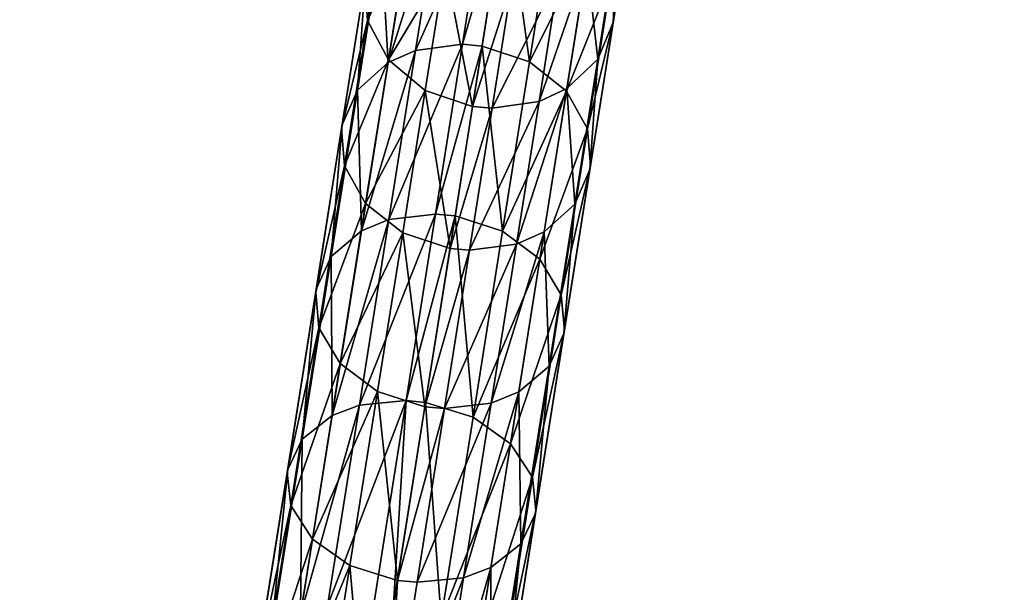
# Model space of a CAD drawing. Header units: millimetres. Extents: x 0 to 232, y 0 to 232.
# Tile 590 of 656: x 122 to 142, y 203 to 214. Entities that reach past the tile are written whole.
import ezdxf

# ---------------------------------------------------------------- set-up
doc = ezdxf.new("R2010")
doc.units = ezdxf.units.MM
doc.header["$LTSCALE"] = 25.4
doc.layers.get('0').update_dxf_attribs({"true_color": 0xff5454})

# ---------------------------------------------------------------- blocks, each defined once
blk = doc.blocks.new('WORKSHOP-C-6335.STL')
at = {"color": 0}
mesh = blk.add_polyface(dxfattribs=at)
corners = [(2.65, 98.552, 93.818), (2.65, 135.768, 93.818), (1.148, 117.16, 93.818), (7.117, 80.427, 93.818), (6.148, 117.16, 93.818), (5.763, 149.554, 93.818), (6.282, 116.66, 93.818), (6.648, 116.294, 93.818), (7.148, 116.16, 93.818), (14.435, 63.252, 93.818), (7.648, 116.294, 93.818), (8.014, 116.66, 93.818), (8.148, 117.16, 93.818), (13.148, 117.16, 93.818), (14.644, 99.584, 93.818), (24.412, 47.474, 93.818), (19.088, 82.513, 93.818), (26.354, 66.44, 93.818), (36.792, 33.501, 93.818), (36.232, 51.825, 93.818), (48.438, 39.09, 93.818), (51.252, 21.694, 93.818), (62.62, 28.601, 93.818), (67.419, 12.36, 93.818), (78.371, 20.66, 93.818), (84.874, 5.74, 93.818), (82.29, 12.044, 93.818), (82.156, 12.544, 93.818), (82.656, 11.678, 93.818), (83.156, 11.544, 93.818), (83.656, 11.678, 93.818), (84.022, 12.044, 93.818), (84.156, 12.544, 93.818), (7.117, 153.893, 93.818), (6.282, 117.66, 93.818), (6.648, 118.026, 93.818), (7.148, 118.16, 93.818), (14.435, 171.068, 93.818), (7.648, 118.026, 93.818), (8.014, 117.66, 93.818), (14.644, 134.736, 93.818), (24.412, 186.846, 93.818), (19.088, 151.807, 93.818), (26.354, 167.88, 93.818), (36.792, 200.819, 93.818), (36.232, 182.495, 93.818), (48.438, 195.23, 93.818), (47.474, 209.904, 93.818), (51.252, 212.626, 93.818), (57.107, 202.078, 93.818), (67.419, 221.96, 93.818), (62.62, 205.719, 93.818), (78.371, 213.66, 93.818), (84.874, 228.58, 93.818), (82.29, 222.276, 93.818), (82.156, 221.776, 93.818), (82.656, 222.642, 93.818), (83.156, 222.776, 93.818), (83.656, 222.642, 93.818), (84.022, 222.276, 93.818), (84.156, 221.776, 93.818), (82.29, 221.276, 93.818), (82.656, 220.91, 93.818), (83.156, 220.776, 93.818), (95.237, 218.826, 93.818), (83.656, 220.91, 93.818), (84.022, 221.276, 93.818), (103.165, 232.314, 93.818), (112.734, 221.066, 93.818), (121.819, 233.066, 93.818), (130.358, 220.318, 93.818), (140.351, 230.816, 93.818), (147.601, 216.601, 93.818), (158.282, 225.622, 93.818), (163.969, 210.024, 93.818), (175.148, 217.619, 93.818), (177.409, 201.922, 93.818), (190.511, 207.014, 93.818), (178.99, 200.776, 93.818), (192.231, 189.122, 93.818), (203.975, 194.082, 93.818), (203.313, 175.397, 93.818), (205.14, 181.816, 93.818), (205.274, 181.316, 93.818), (211.915, 159.998, 93.818), (205.64, 180.95, 93.818), (206.14, 180.816, 93.818), (206.64, 180.95, 93.818), (207.006, 181.316, 93.818), (207.14, 181.816, 93.818), (203.975, 40.238, 93.818), (205.274, 52.004, 93.818), (205.14, 52.504, 93.818), (205.64, 51.638, 93.818), (206.14, 51.504, 93.818), (206.64, 51.638, 93.818), (215.19, 55.162, 93.818), (207.006, 52.004, 93.818), (207.14, 52.504, 93.818), (211.915, 74.322, 93.818), (214.476, 80.511, 93.818), (217.792, 90.954, 93.818), (223.865, 71.692, 93.818), (220.773, 108.34, 93.818), (220.773, 125.98, 93.818), (206.64, 182.682, 93.818), (215.19, 179.158, 93.818), (206.14, 182.816, 93.818), (205.64, 182.682, 93.818), (205.274, 182.316, 93.818), (207.006, 182.316, 93.818), (214.476, 153.809, 93.818), (217.792, 143.366, 93.818), (223.865, 162.628, 93.818), (229.777, 89.399, 93.818), (229.777, 144.921, 93.818), (232.772, 107.826, 93.818), (232.772, 126.494, 93.818), (83.156, 13.544, 93.818), (95.237, 15.494, 93.818), (82.656, 13.41, 93.818), (82.29, 13.044, 93.818), (83.656, 13.41, 93.818), (84.022, 13.044, 93.818), (103.165, 2.006, 93.818), (112.734, 13.254, 93.818), (121.819, 1.254, 93.818), (130.358, 14.002, 93.818), (140.351, 3.504, 93.818), (147.601, 17.719, 93.818), (158.282, 8.698, 93.818), (163.969, 24.296, 93.818), (175.148, 16.701, 93.818), (177.409, 32.398, 93.818), (190.511, 27.306, 93.818), (178.99, 33.544, 93.818), (192.231, 45.198, 93.818), (203.313, 58.923, 93.818), (205.274, 53.004, 93.818), (205.64, 53.37, 93.818), (206.14, 53.504, 93.818), (206.64, 53.37, 93.818), (207.006, 53.004, 93.818)]
mesh.append_faces([[corners[k] for k in face] for face in [(0, 1, 2), (115, 116, 117)]], dxfattribs={"vtx0": -1, "color": 0})
mesh.append_faces([[corners[k] for k in face] for face in [(1, 4, 5), (4, 3, 6), (6, 3, 7), (7, 3, 8), (8, 9, 10), (10, 9, 11), (11, 9, 12), (13, 9, 14), (14, 15, 16), (16, 15, 17), (17, 18, 19), (19, 18, 20), (20, 21, 22), (22, 23, 24), (26, 25, 28), (28, 25, 29), (29, 25, 30), (30, 25, 31), (31, 25, 32), (33, 36, 37), (37, 40, 41), (41, 43, 44), (44, 46, 47), (47, 46, 48), (48, 49, 50), (50, 52, 53), (54, 52, 55), (61, 52, 62), (62, 52, 63), (63, 64, 65), (65, 64, 66), (66, 64, 60), (53, 64, 67), (67, 68, 69), (69, 70, 71), (71, 72, 73), (73, 74, 75), (75, 76, 77), (77, 79, 80), (82, 81, 83), (83, 84, 85), (85, 84, 86), (86, 84, 87), (87, 84, 88), (88, 84, 89), (91, 90, 93), (93, 90, 94), (94, 90, 95), (95, 96, 97), (97, 96, 98), (99, 96, 100), (100, 96, 101), (101, 102, 103), (103, 102, 104), (80, 105, 106), (105, 80, 107), (107, 80, 108), (108, 80, 109), (109, 80, 82), (106, 112, 113), (113, 114, 115), (24, 118, 119), (118, 24, 120), (120, 24, 121), (121, 24, 27), (119, 124, 125), (125, 126, 127), (127, 128, 129), (129, 130, 131), (131, 132, 133), (133, 134, 135), (135, 134, 136), (136, 90, 137), (137, 138, 99)]], dxfattribs={"vtx0": -1, "vtx1": -1, "color": 0})
mesh.append_faces([[corners[k] for k in face] for face in [(1, 3, 4), (12, 9, 13), (24, 25, 26), (37, 12, 13), (53, 52, 54), (60, 64, 53), (80, 81, 82), (98, 96, 99), (106, 89, 84), (113, 104, 102), (119, 32, 25), (137, 90, 92)]], dxfattribs={"vtx0": -1, "vtx1": -1, "vtx2": -1, "color": 0})
mesh.append_faces([[corners[k] for k in face] for face in [(1, 0, 3), (8, 3, 9), (14, 9, 15), (17, 15, 18), (20, 18, 21), (22, 21, 23), (24, 23, 25), (24, 26, 27), (4, 33, 5), (33, 4, 34), (33, 34, 35), (33, 35, 36), (37, 36, 38), (37, 38, 39), (37, 39, 12), (37, 13, 40), (41, 40, 42), (41, 42, 43), (44, 43, 45), (44, 45, 46), (48, 46, 49), (50, 49, 51), (50, 51, 52), (53, 54, 56), (53, 56, 57), (53, 57, 58), (53, 58, 59), (53, 59, 60), (52, 61, 55), (63, 52, 64), (67, 64, 68), (69, 68, 70), (71, 70, 72), (73, 72, 74), (75, 74, 76), (77, 76, 78), (77, 78, 79), (80, 79, 81), (83, 81, 84), (90, 91, 92), (95, 90, 96), (101, 96, 102), (106, 105, 110), (106, 110, 89), (106, 84, 111), (106, 111, 112), (113, 112, 104), (113, 102, 114), (115, 114, 116), (119, 118, 122), (119, 122, 123), (119, 123, 32), (119, 25, 124), (125, 124, 126), (127, 126, 128), (129, 128, 130), (131, 130, 132), (133, 132, 134), (136, 134, 90), (137, 92, 138), (99, 138, 139), (99, 139, 140), (99, 140, 141), (99, 141, 142), (99, 142, 98)]], dxfattribs={"vtx0": -1, "vtx2": -1, "color": 0})
mesh = blk.add_polyface(dxfattribs=at)
corners = [(78.371, 20.66, 91.818), (82.29, 13.044, 91.818), (82.156, 12.544, 91.818), (82.656, 13.41, 91.818), (83.156, 13.544, 91.818), (95.237, 15.494, 91.818), (83.656, 13.41, 91.818), (84.022, 13.044, 91.818), (84.156, 12.544, 91.818), (84.874, 5.74, 91.818), (103.165, 2.006, 91.818), (112.734, 13.254, 91.818), (121.819, 1.254, 91.818), (130.358, 14.002, 91.818), (140.351, 3.504, 91.818), (147.601, 17.719, 91.818), (158.282, 8.698, 91.818), (163.969, 24.296, 91.818), (175.148, 16.701, 91.818), (177.409, 32.398, 91.818), (190.511, 27.306, 91.818), (178.99, 33.544, 91.818), (192.231, 45.198, 91.818), (203.975, 40.238, 91.818), (203.313, 58.923, 91.818), (205.14, 52.504, 91.818), (205.274, 53.004, 91.818), (211.915, 74.322, 91.818), (205.64, 53.37, 91.818), (206.14, 53.504, 91.818), (206.64, 53.37, 91.818), (207.006, 53.004, 91.818), (207.14, 52.504, 91.818), (203.975, 194.082, 91.818), (205.274, 182.316, 91.818), (205.14, 181.816, 91.818), (205.64, 182.682, 91.818), (206.14, 182.816, 91.818), (206.64, 182.682, 91.818), (215.19, 179.158, 91.818), (207.006, 182.316, 91.818), (207.14, 181.816, 91.818), (211.915, 159.998, 91.818), (214.476, 153.809, 91.818), (217.792, 143.366, 91.818), (223.865, 162.628, 91.818), (220.773, 125.98, 91.818), (220.773, 108.34, 91.818), (206.64, 51.638, 91.818), (215.19, 55.162, 91.818), (206.14, 51.504, 91.818), (205.64, 51.638, 91.818), (205.274, 52.004, 91.818), (207.006, 52.004, 91.818), (214.476, 80.511, 91.818), (217.792, 90.954, 91.818), (223.865, 71.692, 91.818), (229.777, 144.921, 91.818), (229.777, 89.399, 91.818), (232.772, 126.494, 91.818), (232.772, 107.826, 91.818), (78.371, 213.66, 91.818), (83.156, 220.776, 91.818), (95.237, 218.826, 91.818), (82.656, 220.91, 91.818), (82.29, 221.276, 91.818), (82.156, 221.776, 91.818), (83.656, 220.91, 91.818), (84.022, 221.276, 91.818), (84.156, 221.776, 91.818), (84.874, 228.58, 91.818), (103.165, 232.314, 91.818), (112.734, 221.066, 91.818), (121.819, 233.066, 91.818), (130.358, 220.318, 91.818), (140.351, 230.816, 91.818), (147.601, 216.601, 91.818), (158.282, 225.622, 91.818), (163.969, 210.024, 91.818), (175.148, 217.619, 91.818), (177.409, 201.922, 91.818), (190.511, 207.014, 91.818), (178.99, 200.776, 91.818), (192.231, 189.122, 91.818), (203.313, 175.397, 91.818), (205.274, 181.316, 91.818), (205.64, 180.95, 91.818), (206.14, 180.816, 91.818), (206.64, 180.95, 91.818), (207.006, 181.316, 91.818), (7.117, 153.893, 91.818), (6.148, 117.16, 91.818), (5.763, 149.554, 91.818), (6.282, 117.66, 91.818), (6.648, 118.026, 91.818), (7.148, 118.16, 91.818), (14.435, 171.068, 91.818), (7.648, 118.026, 91.818), (8.014, 117.66, 91.818), (8.148, 117.16, 91.818), (13.148, 117.16, 91.818), (14.644, 134.736, 91.818), (24.412, 186.846, 91.818), (19.088, 151.807, 91.818), (26.354, 167.88, 91.818), (36.792, 200.819, 91.818), (36.232, 182.495, 91.818), (48.438, 195.23, 91.818), (47.474, 209.904, 91.818), (51.252, 212.626, 91.818), (57.107, 202.078, 91.818), (67.419, 221.96, 91.818), (62.62, 205.719, 91.818), (82.29, 222.276, 91.818), (82.656, 222.642, 91.818), (83.156, 222.776, 91.818), (83.656, 222.642, 91.818), (84.022, 222.276, 91.818), (2.65, 135.768, 91.818), (2.65, 98.552, 91.818), (1.148, 117.16, 91.818), (7.117, 80.427, 91.818), (6.282, 116.66, 91.818), (6.648, 116.294, 91.818), (7.148, 116.16, 91.818), (14.435, 63.252, 91.818), (7.648, 116.294, 91.818), (8.014, 116.66, 91.818), (14.644, 99.584, 91.818), (24.412, 47.474, 91.818), (19.088, 82.513, 91.818), (26.354, 66.44, 91.818), (36.792, 33.501, 91.818), (36.232, 51.825, 91.818), (48.438, 39.09, 91.818), (51.252, 21.694, 91.818), (62.62, 28.601, 91.818), (67.419, 12.36, 91.818), (82.29, 12.044, 91.818), (82.656, 11.678, 91.818), (83.156, 11.544, 91.818), (83.656, 11.678, 91.818), (84.022, 12.044, 91.818)]
mesh.append_faces([[corners[k] for k in face] for face in [(58, 59, 60), (118, 119, 120)]], dxfattribs={"vtx0": -1, "color": 0})
mesh.append_faces([[corners[k] for k in face] for face in [(1, 0, 3), (3, 0, 4), (4, 5, 6), (6, 5, 7), (7, 5, 8), (9, 5, 10), (10, 11, 12), (12, 13, 14), (14, 15, 16), (16, 17, 18), (18, 19, 20), (20, 22, 23), (25, 24, 26), (26, 27, 28), (28, 27, 29), (29, 27, 30), (30, 27, 31), (31, 27, 32), (34, 33, 36), (36, 33, 37), (37, 33, 38), (38, 39, 40), (40, 39, 41), (42, 39, 43), (43, 39, 44), (44, 45, 46), (46, 45, 47), (23, 48, 49), (48, 23, 50), (50, 23, 51), (51, 23, 52), (52, 23, 25), (49, 55, 56), (56, 57, 58), (61, 62, 63), (62, 61, 64), (64, 61, 65), (65, 61, 66), (63, 71, 72), (72, 73, 74), (74, 75, 76), (76, 77, 78), (78, 79, 80), (80, 81, 82), (82, 81, 83), (83, 33, 84), (84, 85, 42), (90, 91, 92), (91, 90, 93), (93, 90, 94), (94, 90, 95), (95, 96, 97), (97, 96, 98), (98, 96, 99), (100, 96, 101), (101, 102, 103), (103, 102, 104), (104, 105, 106), (106, 105, 107), (107, 109, 110), (110, 111, 112), (112, 111, 61), (113, 70, 114), (114, 70, 115), (115, 70, 116), (116, 70, 117), (117, 70, 69), (119, 91, 121), (121, 124, 125), (125, 128, 129), (129, 131, 132), (132, 134, 135), (135, 136, 137), (137, 0, 9), (138, 0, 2)]], dxfattribs={"vtx0": -1, "vtx1": -1, "color": 0})
mesh.append_faces([[corners[k] for k in face] for face in [(8, 5, 9), (23, 24, 25), (41, 39, 42), (49, 32, 27), (56, 47, 45), (63, 69, 70), (84, 33, 35), (99, 96, 100), (61, 70, 113), (119, 92, 91), (125, 99, 100), (9, 0, 138)]], dxfattribs={"vtx0": -1, "vtx1": -1, "vtx2": -1, "color": 0})
mesh.append_faces([[corners[k] for k in face] for face in [(0, 1, 2), (4, 0, 5), (10, 5, 11), (12, 11, 13), (14, 13, 15), (16, 15, 17), (18, 17, 19), (20, 19, 21), (20, 21, 22), (23, 22, 24), (26, 24, 27), (33, 34, 35), (38, 33, 39), (44, 39, 45), (49, 48, 53), (49, 53, 32), (49, 27, 54), (49, 54, 55), (56, 55, 47), (56, 45, 57), (58, 57, 59), (63, 62, 67), (63, 67, 68), (63, 68, 69), (63, 70, 71), (72, 71, 73), (74, 73, 75), (76, 75, 77), (78, 77, 79), (80, 79, 81), (83, 81, 33), (84, 35, 85), (42, 85, 86), (42, 86, 87), (42, 87, 88), (42, 88, 89), (42, 89, 41), (95, 90, 96), (101, 96, 102), (104, 102, 105), (107, 105, 108), (107, 108, 109), (110, 109, 111), (61, 111, 70), (61, 113, 66), (119, 118, 92), (121, 91, 122), (121, 122, 123), (121, 123, 124), (125, 124, 126), (125, 126, 127), (125, 127, 99), (125, 100, 128), (129, 128, 130), (129, 130, 131), (132, 131, 133), (132, 133, 134), (135, 134, 136), (137, 136, 0), (9, 138, 139), (9, 139, 140), (9, 140, 141), (9, 141, 142), (9, 142, 8)]], dxfattribs={"vtx0": -1, "vtx2": -1, "color": 0})
mesh = blk.add_polyface(dxfattribs=at)
corners = [(125.321, 184.741, 190.819), (126.076, 189.513, 188.383), (125.315, 184.705, 190.736), (126.084, 189.555, 188.463), (126.807, 194.128, 185.662), (126.816, 194.176, 185.738), (127.503, 198.521, 182.588), (127.512, 198.575, 182.66), (128.16, 202.667, 179.18), (128.17, 202.726, 179.248), (128.773, 206.54, 175.458), (128.784, 206.604, 175.521), (129.34, 210.118, 171.444), (129.351, 210.187, 171.502), (129.856, 213.379, 167.162), (129.869, 213.452, 167.215), (130.32, 216.304, 162.638), (130.333, 216.381, 162.685), (130.727, 218.876, 157.9), (130.74, 218.956, 157.94), (131.076, 221.078, 152.974), (131.09, 221.161, 153.008), (131.364, 222.898, 147.891), (131.378, 222.983, 147.918), (131.59, 224.325, 142.68), (131.605, 224.412, 142.701), (131.752, 225.35, 137.374), (131.767, 225.439, 137.388), (131.85, 225.968, 132.004), (131.865, 226.057, 132.011), (131.883, 226.175, 126.601)]
mesh.append_faces([[corners[k] for k in face] for face in [(0, 1, 2), (28, 29, 30)]], dxfattribs={"vtx0": -1, "color": 0})
mesh.append_faces([[corners[k] for k in face] for face in [(1, 3, 4), (4, 5, 6), (6, 7, 8), (8, 9, 10), (10, 11, 12), (12, 13, 14), (14, 15, 16), (16, 17, 18), (18, 19, 20), (20, 21, 22), (22, 23, 24), (24, 25, 26), (26, 27, 28)]], dxfattribs={"vtx0": -1, "vtx1": -1, "color": 0})
mesh.append_faces([[corners[k] for k in face] for face in [(1, 0, 3), (4, 3, 5), (6, 5, 7), (8, 7, 9), (10, 9, 11), (12, 11, 13), (14, 13, 15), (16, 15, 17), (18, 17, 19), (20, 19, 21), (22, 21, 23), (24, 23, 25), (26, 25, 27), (28, 27, 29)]], dxfattribs={"vtx0": -1, "vtx2": -1, "color": 0})
mesh = blk.add_polyface(dxfattribs=at)
corners = [(131.01, 188.71, 188.343), (131.018, 188.752, 188.423), (130.249, 183.905, 190.695), (131.741, 193.322, 185.624), (131.749, 193.37, 185.7), (132.436, 197.712, 182.552), (132.445, 197.766, 182.624), (133.092, 201.855, 179.146), (133.102, 201.914, 179.214), (133.705, 205.726, 175.426), (133.716, 205.79, 175.489), (134.272, 209.302, 171.415), (134.283, 209.37, 171.473), (134.788, 212.561, 167.136), (134.8, 212.634, 167.188), (135.251, 215.484, 162.615), (135.264, 215.561, 162.662), (135.658, 218.054, 157.879), (135.671, 218.133, 157.92), (136.007, 220.255, 152.957), (136.02, 220.337, 152.991), (136.295, 222.073, 147.877), (136.309, 222.158, 147.904), (136.52, 223.499, 142.67), (136.535, 223.586, 142.691), (136.683, 224.524, 137.367), (136.698, 224.612, 137.381), (136.781, 225.142, 132), (136.795, 225.23, 132.007), (136.828, 225.437, 126.601)]
mesh.append_faces([[corners[k] for k in face] for face in [(0, 1, 2), (28, 27, 29)]], dxfattribs={"vtx0": -1, "color": 0})
mesh.append_faces([[corners[k] for k in face] for face in [(1, 3, 4), (4, 5, 6), (6, 7, 8), (8, 9, 10), (10, 11, 12), (12, 13, 14), (14, 15, 16), (16, 17, 18), (18, 19, 20), (20, 21, 22), (22, 23, 24), (24, 25, 26), (26, 27, 28)]], dxfattribs={"vtx0": -1, "vtx1": -1, "color": 0})
mesh.append_faces([[corners[k] for k in face] for face in [(1, 0, 3), (4, 3, 5), (6, 5, 7), (8, 7, 9), (10, 9, 11), (12, 11, 13), (14, 13, 15), (16, 15, 17), (18, 17, 19), (20, 19, 21), (22, 21, 23), (24, 23, 25), (26, 25, 27)]], dxfattribs={"vtx0": -1, "vtx2": -1, "color": 0})
mesh = blk.add_polyface(dxfattribs=at)
corners = [(130.32, 216.304, 162.638), (130.772, 218.063, 157.502), (130.37, 215.525, 162.18), (130.727, 218.876, 157.9)]
mesh.append_faces([[corners[k] for k in face] for face in [(0, 1, 2), (1, 0, 3)]], dxfattribs={"vtx0": -1, "color": 0})
mesh = blk.add_polyface(dxfattribs=at)
corners = [(130.37, 215.525, 162.18), (131.181, 217.25, 157.132), (130.784, 214.742, 161.755), (130.772, 218.063, 157.502)]
mesh.append_faces([[corners[k] for k in face] for face in [(0, 1, 2), (1, 0, 3)]], dxfattribs={"vtx0": -1, "color": 0})
mesh = blk.add_polyface(dxfattribs=at)
corners = [(130.779, 214.689, 168.185), (131.804, 217.947, 163.753), (131.254, 217.688, 163.547), (131.326, 214.932, 168.416)]
mesh.append_faces([[corners[k] for k in face] for face in [(0, 1, 2), (1, 0, 3)]], dxfattribs={"vtx0": -1, "color": 0})
mesh = blk.add_polyface(dxfattribs=at)
corners = [(131.326, 214.932, 168.416), (132.737, 218.084, 163.922), (131.804, 217.947, 163.753), (132.258, 215.055, 168.607)]
mesh.append_faces([[corners[k] for k in face] for face in [(0, 1, 2), (1, 0, 3)]], dxfattribs={"vtx0": -1, "color": 0})
mesh = blk.add_polyface(dxfattribs=at)
corners = [(132.258, 215.055, 168.607), (133.127, 218.049, 163.938), (132.737, 218.084, 163.922), (132.647, 215.019, 168.624)]
mesh.append_faces([[corners[k] for k in face] for face in [(0, 1, 2), (1, 0, 3)]], dxfattribs={"vtx0": -1, "color": 0})
mesh = blk.add_polyface(dxfattribs=at)
corners = [(133.127, 218.049, 163.938), (133.587, 214.706, 168.509), (134.066, 217.728, 163.835), (132.647, 215.019, 168.624)]
mesh.append_faces([[corners[k] for k in face] for face in [(0, 1, 2), (1, 0, 3)]], dxfattribs={"vtx0": -1, "color": 0})
mesh = blk.add_polyface(dxfattribs=at)
corners = [(135.345, 217.296, 157.48), (135.251, 215.484, 162.615), (134.943, 214.759, 162.156), (135.658, 218.054, 157.879)]
mesh.append_faces([[corners[k] for k in face] for face in [(0, 1, 2), (1, 0, 3)]], dxfattribs={"vtx0": -1, "color": 0})
mesh = blk.add_polyface(dxfattribs=at)
corners = [(130.779, 214.689, 168.185), (130.64, 217.106, 163.144), (130.171, 214.14, 167.731), (131.254, 217.688, 163.547)]
mesh.append_faces([[corners[k] for k in face] for face in [(0, 1, 2), (1, 0, 3)]], dxfattribs={"vtx0": -1, "color": 0})
mesh = blk.add_polyface(dxfattribs=at)
corners = [(134.8, 217.123, 163.545), (133.587, 214.706, 168.509), (134.325, 214.124, 168.183), (134.066, 217.728, 163.835)]
mesh.append_faces([[corners[k] for k in face] for face in [(0, 1, 2), (1, 0, 3)]], dxfattribs={"vtx0": -1, "color": 0})
mesh = blk.add_polyface(dxfattribs=at)
corners = [(130.784, 214.742, 161.755), (131.912, 216.625, 156.88), (131.518, 214.137, 161.465), (131.181, 217.25, 157.132)]
mesh.append_faces([[corners[k] for k in face] for face in [(0, 1, 2), (1, 0, 3)]], dxfattribs={"vtx0": -1, "color": 0})
mesh = blk.add_polyface(dxfattribs=at)
corners = [(134.726, 216.685, 157.13), (134.943, 214.759, 162.156), (134.329, 214.177, 161.753), (135.345, 217.296, 157.48)]
mesh.append_faces([[corners[k] for k in face] for face in [(0, 1, 2), (1, 0, 3)]], dxfattribs={"vtx0": -1, "color": 0})
mesh = blk.add_polyface(dxfattribs=at)
corners = [(130.171, 214.14, 167.731), (130.333, 216.381, 162.685), (129.869, 213.452, 167.215), (130.64, 217.106, 163.144)]
mesh.append_faces([[corners[k] for k in face] for face in [(0, 1, 2), (1, 0, 3)]], dxfattribs={"vtx0": -1, "color": 0})
mesh = blk.add_polyface(dxfattribs=at)
corners = [(135.213, 216.34, 163.12), (134.325, 214.124, 168.183), (134.744, 213.376, 167.704), (134.8, 217.123, 163.545)]
mesh.append_faces([[corners[k] for k in face] for face in [(0, 1, 2), (1, 0, 3)]], dxfattribs={"vtx0": -1, "color": 0})
mesh = blk.add_polyface(dxfattribs=at)
corners = [(132.457, 213.816, 161.363), (131.912, 216.625, 156.88), (132.849, 216.296, 156.791), (131.518, 214.137, 161.465)]
mesh.append_faces([[corners[k] for k in face] for face in [(0, 1, 2), (1, 0, 3)]], dxfattribs={"vtx0": -1, "color": 0})
mesh = blk.add_polyface(dxfattribs=at)
corners = [(134.726, 216.685, 157.13), (133.78, 213.918, 161.547), (134.174, 216.411, 156.952), (134.329, 214.177, 161.753)]
mesh.append_faces([[corners[k] for k in face] for face in [(0, 1, 2), (1, 0, 3)]], dxfattribs={"vtx0": -1, "color": 0})
mesh = blk.add_polyface(dxfattribs=at)
corners = [(134.174, 216.411, 156.952), (132.846, 213.781, 161.378), (133.239, 216.262, 156.805), (133.78, 213.918, 161.547)]
mesh.append_faces([[corners[k] for k in face] for face in [(0, 1, 2), (1, 0, 3)]], dxfattribs={"vtx0": -1, "color": 0})
mesh = blk.add_polyface(dxfattribs=at)
corners = [(129.856, 213.379, 167.162), (130.37, 215.525, 162.18), (129.913, 212.637, 166.647), (130.32, 216.304, 162.638)]
mesh.append_faces([[corners[k] for k in face] for face in [(0, 1, 2), (1, 0, 3)]], dxfattribs={"vtx0": -1, "color": 0})
mesh = blk.add_polyface(dxfattribs=at)
corners = [(133.239, 216.262, 156.805), (132.457, 213.816, 161.363), (132.849, 216.296, 156.791), (132.846, 213.781, 161.378)]
mesh.append_faces([[corners[k] for k in face] for face in [(0, 1, 2), (1, 0, 3)]], dxfattribs={"vtx0": -1, "color": 0})
mesh = blk.add_polyface(dxfattribs=at)
corners = [(135.264, 215.561, 162.662), (134.744, 213.376, 167.704), (134.8, 212.634, 167.188), (135.213, 216.34, 163.12)]
mesh.append_faces([[corners[k] for k in face] for face in [(0, 1, 2), (1, 0, 3)]], dxfattribs={"vtx0": -1, "color": 0})
mesh = blk.add_polyface(dxfattribs=at)
corners = [(129.913, 212.637, 166.647), (130.784, 214.742, 161.755), (130.332, 211.889, 166.168), (130.37, 215.525, 162.18)]
mesh.append_faces([[corners[k] for k in face] for face in [(0, 1, 2), (1, 0, 3)]], dxfattribs={"vtx0": -1, "color": 0})
mesh = blk.add_polyface(dxfattribs=at)
corners = [(134.943, 214.759, 162.156), (134.788, 212.561, 167.136), (134.486, 211.873, 166.619), (135.251, 215.484, 162.615)]
mesh.append_faces([[corners[k] for k in face] for face in [(0, 1, 2), (1, 0, 3)]], dxfattribs={"vtx0": -1, "color": 0})
mesh = blk.add_polyface(dxfattribs=at)
corners = [(130.794, 211.57, 172.83), (132.258, 215.055, 168.607), (131.326, 214.932, 168.416), (131.723, 211.678, 173.041)]
mesh.append_faces([[corners[k] for k in face] for face in [(0, 1, 2), (1, 0, 3)]], dxfattribs={"vtx0": -1, "color": 0})
mesh = blk.add_polyface(dxfattribs=at)
corners = [(131.723, 211.678, 173.041), (132.647, 215.019, 168.624), (132.258, 215.055, 168.607), (132.112, 211.64, 173.06)]
mesh.append_faces([[corners[k] for k in face] for face in [(0, 1, 2), (1, 0, 3)]], dxfattribs={"vtx0": -1, "color": 0})
mesh = blk.add_polyface(dxfattribs=at)
corners = [(132.647, 215.019, 168.624), (133.053, 211.336, 172.933), (133.587, 214.706, 168.509), (132.112, 211.64, 173.06)]
mesh.append_faces([[corners[k] for k in face] for face in [(0, 1, 2), (1, 0, 3)]], dxfattribs={"vtx0": -1, "color": 0})
mesh = blk.add_polyface(dxfattribs=at)
corners = [(130.25, 211.346, 172.574), (131.326, 214.932, 168.416), (130.779, 214.689, 168.185), (130.794, 211.57, 172.83)]
mesh.append_faces([[corners[k] for k in face] for face in [(0, 1, 2), (1, 0, 3)]], dxfattribs={"vtx0": -1, "color": 0})
mesh = blk.add_polyface(dxfattribs=at)
corners = [(130.25, 211.346, 172.574), (130.171, 214.14, 167.731), (129.647, 210.833, 172.073), (130.779, 214.689, 168.185)]
mesh.append_faces([[corners[k] for k in face] for face in [(0, 1, 2), (1, 0, 3)]], dxfattribs={"vtx0": -1, "color": 0})
mesh = blk.add_polyface(dxfattribs=at)
corners = [(130.332, 211.889, 166.168), (131.518, 214.137, 161.465), (131.07, 211.307, 165.841), (130.784, 214.742, 161.755)]
mesh.append_faces([[corners[k] for k in face] for face in [(0, 1, 2), (1, 0, 3)]], dxfattribs={"vtx0": -1, "color": 0})
mesh = blk.add_polyface(dxfattribs=at)
corners = [(134.325, 214.124, 168.183), (133.053, 211.336, 172.933), (133.795, 210.781, 172.572), (133.587, 214.706, 168.509)]
mesh.append_faces([[corners[k] for k in face] for face in [(0, 1, 2), (1, 0, 3)]], dxfattribs={"vtx0": -1, "color": 0})
mesh = blk.add_polyface(dxfattribs=at)
corners = [(134.329, 214.177, 161.753), (134.486, 211.873, 166.619), (133.877, 211.324, 166.165), (134.943, 214.759, 162.156)]
mesh.append_faces([[corners[k] for k in face] for face in [(0, 1, 2), (1, 0, 3)]], dxfattribs={"vtx0": -1, "color": 0})
mesh = blk.add_polyface(dxfattribs=at)
corners = [(129.647, 210.833, 172.073), (129.869, 213.452, 167.215), (129.351, 210.187, 171.502), (130.171, 214.14, 167.731)]
mesh.append_faces([[corners[k] for k in face] for face in [(0, 1, 2), (1, 0, 3)]], dxfattribs={"vtx0": -1, "color": 0})
mesh = blk.add_polyface(dxfattribs=at)
corners = [(132.01, 210.994, 165.726), (131.518, 214.137, 161.465), (132.457, 213.816, 161.363), (131.07, 211.307, 165.841)]
mesh.append_faces([[corners[k] for k in face] for face in [(0, 1, 2), (1, 0, 3)]], dxfattribs={"vtx0": -1, "color": 0})
mesh = blk.add_polyface(dxfattribs=at)
corners = [(134.329, 214.177, 161.753), (133.33, 211.081, 165.934), (133.78, 213.918, 161.547), (133.877, 211.324, 166.165)]
mesh.append_faces([[corners[k] for k in face] for face in [(0, 1, 2), (1, 0, 3)]], dxfattribs={"vtx0": -1, "color": 0})
mesh = blk.add_polyface(dxfattribs=at)
corners = [(134.744, 213.376, 167.704), (133.795, 210.781, 172.572), (134.22, 210.072, 172.043), (134.325, 214.124, 168.183)]
mesh.append_faces([[corners[k] for k in face] for face in [(0, 1, 2), (1, 0, 3)]], dxfattribs={"vtx0": -1, "color": 0})
mesh = blk.add_polyface(dxfattribs=at)
corners = [(133.78, 213.918, 161.547), (132.399, 210.958, 165.744), (132.846, 213.781, 161.378), (133.33, 211.081, 165.934)]
mesh.append_faces([[corners[k] for k in face] for face in [(0, 1, 2), (1, 0, 3)]], dxfattribs={"vtx0": -1, "color": 0})
mesh = blk.add_polyface(dxfattribs=at)
corners = [(132.846, 213.781, 161.378), (132.01, 210.994, 165.726), (132.457, 213.816, 161.363), (132.399, 210.958, 165.744)]
mesh.append_faces([[corners[k] for k in face] for face in [(0, 1, 2), (1, 0, 3)]], dxfattribs={"vtx0": -1, "color": 0})
mesh = blk.add_polyface(dxfattribs=at)
corners = [(129.34, 210.118, 171.444), (129.913, 212.637, 166.647), (129.403, 209.417, 170.874), (129.856, 213.379, 167.162)]
mesh.append_faces([[corners[k] for k in face] for face in [(0, 1, 2), (1, 0, 3)]], dxfattribs={"vtx0": -1, "color": 0})
mesh = blk.add_polyface(dxfattribs=at)
corners = [(134.8, 212.634, 167.188), (134.22, 210.072, 172.043), (134.283, 209.37, 171.473), (134.744, 213.376, 167.704)]
mesh.append_faces([[corners[k] for k in face] for face in [(0, 1, 2), (1, 0, 3)]], dxfattribs={"vtx0": -1, "color": 0})
mesh = blk.add_polyface(dxfattribs=at)
corners = [(129.403, 209.417, 170.874), (130.332, 211.889, 166.168), (129.828, 208.707, 170.344), (129.913, 212.637, 166.647)]
mesh.append_faces([[corners[k] for k in face] for face in [(0, 1, 2), (1, 0, 3)]], dxfattribs={"vtx0": -1, "color": 0})
mesh = blk.add_polyface(dxfattribs=at)
corners = [(134.486, 211.873, 166.619), (134.272, 209.302, 171.415), (133.976, 208.656, 170.843), (134.788, 212.561, 167.136)]
mesh.append_faces([[corners[k] for k in face] for face in [(0, 1, 2), (1, 0, 3)]], dxfattribs={"vtx0": -1, "color": 0})
mesh = blk.add_polyface(dxfattribs=at)
corners = [(129.828, 208.707, 170.344), (131.07, 211.307, 165.841), (130.57, 208.152, 169.984), (130.332, 211.889, 166.168)]
mesh.append_faces([[corners[k] for k in face] for face in [(0, 1, 2), (1, 0, 3)]], dxfattribs={"vtx0": -1, "color": 0})
mesh = blk.add_polyface(dxfattribs=at)
corners = [(133.877, 211.324, 166.165), (133.976, 208.656, 170.843), (133.374, 208.143, 170.342), (134.486, 211.873, 166.619)]
mesh.append_faces([[corners[k] for k in face] for face in [(0, 1, 2), (1, 0, 3)]], dxfattribs={"vtx0": -1, "color": 0})
mesh = blk.add_polyface(dxfattribs=at)
corners = [(130.21, 207.881, 176.968), (131.723, 211.678, 173.041), (130.794, 211.57, 172.83), (131.136, 207.972, 177.197)]
mesh.append_faces([[corners[k] for k in face] for face in [(0, 1, 2), (1, 0, 3)]], dxfattribs={"vtx0": -1, "color": 0})
mesh = blk.add_polyface(dxfattribs=at)
corners = [(131.136, 207.972, 177.197), (132.112, 211.64, 173.06), (131.723, 211.678, 173.041), (131.525, 207.933, 177.219)]
mesh.append_faces([[corners[k] for k in face] for face in [(0, 1, 2), (1, 0, 3)]], dxfattribs={"vtx0": -1, "color": 0})
mesh = blk.add_polyface(dxfattribs=at)
corners = [(129.669, 207.677, 176.69), (130.794, 211.57, 172.83), (130.25, 211.346, 172.574), (130.21, 207.881, 176.968)]
mesh.append_faces([[corners[k] for k in face] for face in [(0, 1, 2), (1, 0, 3)]], dxfattribs={"vtx0": -1, "color": 0})
mesh = blk.add_polyface(dxfattribs=at)
corners = [(132.112, 211.64, 173.06), (132.468, 207.639, 177.08), (133.053, 211.336, 172.933), (131.525, 207.933, 177.219)]
mesh.append_faces([[corners[k] for k in face] for face in [(0, 1, 2), (1, 0, 3)]], dxfattribs={"vtx0": -1, "color": 0})
mesh = blk.add_polyface(dxfattribs=at)
corners = [(129.669, 207.677, 176.69), (129.647, 210.833, 172.073), (129.072, 207.205, 176.143), (130.25, 211.346, 172.574)]
mesh.append_faces([[corners[k] for k in face] for face in [(0, 1, 2), (1, 0, 3)]], dxfattribs={"vtx0": -1, "color": 0})
mesh = blk.add_polyface(dxfattribs=at)
corners = [(131.511, 207.849, 169.856), (131.07, 211.307, 165.841), (132.01, 210.994, 165.726), (130.57, 208.152, 169.984)]
mesh.append_faces([[corners[k] for k in face] for face in [(0, 1, 2), (1, 0, 3)]], dxfattribs={"vtx0": -1, "color": 0})
mesh = blk.add_polyface(dxfattribs=at)
corners = [(133.795, 210.781, 172.572), (132.468, 207.639, 177.08), (133.214, 207.113, 176.687), (133.053, 211.336, 172.933)]
mesh.append_faces([[corners[k] for k in face] for face in [(0, 1, 2), (1, 0, 3)]], dxfattribs={"vtx0": -1, "color": 0})
mesh = blk.add_polyface(dxfattribs=at)
corners = [(133.877, 211.324, 166.165), (132.829, 207.919, 170.086), (133.33, 211.081, 165.934), (133.374, 208.143, 170.342)]
mesh.append_faces([[corners[k] for k in face] for face in [(0, 1, 2), (1, 0, 3)]], dxfattribs={"vtx0": -1, "color": 0})
mesh = blk.add_polyface(dxfattribs=at)
corners = [(132.399, 210.958, 165.744), (131.511, 207.849, 169.856), (132.01, 210.994, 165.726), (131.9, 207.811, 169.876)]
mesh.append_faces([[corners[k] for k in face] for face in [(0, 1, 2), (1, 0, 3)]], dxfattribs={"vtx0": -1, "color": 0})
mesh = blk.add_polyface(dxfattribs=at)
corners = [(133.33, 211.081, 165.934), (131.9, 207.811, 169.876), (132.399, 210.958, 165.744), (132.829, 207.919, 170.086)]
mesh.append_faces([[corners[k] for k in face] for face in [(0, 1, 2), (1, 0, 3)]], dxfattribs={"vtx0": -1, "color": 0})
mesh = blk.add_polyface(dxfattribs=at)
corners = [(129.072, 207.205, 176.143), (129.351, 210.187, 171.502), (128.784, 206.604, 175.521), (129.647, 210.833, 172.073)]
mesh.append_faces([[corners[k] for k in face] for face in [(0, 1, 2), (1, 0, 3)]], dxfattribs={"vtx0": -1, "color": 0})
mesh = blk.add_polyface(dxfattribs=at)
corners = [(134.22, 210.072, 172.043), (133.214, 207.113, 176.687), (133.646, 206.446, 176.11), (133.795, 210.781, 172.572)]
mesh.append_faces([[corners[k] for k in face] for face in [(0, 1, 2), (1, 0, 3)]], dxfattribs={"vtx0": -1, "color": 0})
mesh = blk.add_polyface(dxfattribs=at)
corners = [(128.773, 206.54, 175.458), (129.403, 209.417, 170.874), (128.844, 205.884, 174.837), (129.34, 210.118, 171.444)]
mesh.append_faces([[corners[k] for k in face] for face in [(0, 1, 2), (1, 0, 3)]], dxfattribs={"vtx0": -1, "color": 0})
mesh = blk.add_polyface(dxfattribs=at)
corners = [(134.283, 209.37, 171.473), (133.646, 206.446, 176.11), (133.716, 205.79, 175.489), (134.22, 210.072, 172.043)]
mesh.append_faces([[corners[k] for k in face] for face in [(0, 1, 2), (1, 0, 3)]], dxfattribs={"vtx0": -1, "color": 0})
mesh = blk.add_polyface(dxfattribs=at)
corners = [(128.844, 205.884, 174.837), (129.828, 208.707, 170.344), (129.275, 205.217, 174.26), (129.403, 209.417, 170.874)]
mesh.append_faces([[corners[k] for k in face] for face in [(0, 1, 2), (1, 0, 3)]], dxfattribs={"vtx0": -1, "color": 0})
mesh = blk.add_polyface(dxfattribs=at)
corners = [(133.976, 208.656, 170.843), (133.705, 205.726, 175.426), (133.417, 205.125, 174.803), (134.272, 209.302, 171.415)]
mesh.append_faces([[corners[k] for k in face] for face in [(0, 1, 2), (1, 0, 3)]], dxfattribs={"vtx0": -1, "color": 0})
mesh = blk.add_polyface(dxfattribs=at)
corners = [(129.275, 205.217, 174.26), (130.57, 208.152, 169.984), (130.022, 204.691, 173.867), (129.828, 208.707, 170.344)]
mesh.append_faces([[corners[k] for k in face] for face in [(0, 1, 2), (1, 0, 3)]], dxfattribs={"vtx0": -1, "color": 0})
mesh = blk.add_polyface(dxfattribs=at)
corners = [(133.374, 208.143, 170.342), (133.417, 205.125, 174.803), (132.821, 204.653, 174.257), (133.976, 208.656, 170.843)]
mesh.append_faces([[corners[k] for k in face] for face in [(0, 1, 2), (1, 0, 3)]], dxfattribs={"vtx0": -1, "color": 0})
mesh = blk.add_polyface(dxfattribs=at)
corners = [(130.965, 204.397, 173.728), (130.57, 208.152, 169.984), (131.511, 207.849, 169.856), (130.022, 204.691, 173.867)]
mesh.append_faces([[corners[k] for k in face] for face in [(0, 1, 2), (1, 0, 3)]], dxfattribs={"vtx0": -1, "color": 0})
mesh = blk.add_polyface(dxfattribs=at)
corners = [(129.577, 203.888, 180.805), (131.136, 207.972, 177.197), (130.21, 207.881, 176.968), (130.501, 203.961, 181.052)]
mesh.append_faces([[corners[k] for k in face] for face in [(0, 1, 2), (1, 0, 3)]], dxfattribs={"vtx0": -1, "color": 0})
mesh = blk.add_polyface(dxfattribs=at)
corners = [(130.889, 203.92, 181.075), (131.136, 207.972, 177.197), (130.501, 203.961, 181.052), (131.525, 207.933, 177.219)]
mesh.append_faces([[corners[k] for k in face] for face in [(0, 1, 2), (1, 0, 3)]], dxfattribs={"vtx0": -1, "color": 0})
mesh = blk.add_polyface(dxfattribs=at)
corners = [(133.374, 208.143, 170.342), (132.28, 204.449, 173.979), (132.829, 207.919, 170.086), (132.821, 204.653, 174.257)]
mesh.append_faces([[corners[k] for k in face] for face in [(0, 1, 2), (1, 0, 3)]], dxfattribs={"vtx0": -1, "color": 0})
mesh = blk.add_polyface(dxfattribs=at)
corners = [(129.04, 203.706, 180.506), (130.21, 207.881, 176.968), (129.669, 207.677, 176.69), (129.577, 203.888, 180.805)]
mesh.append_faces([[corners[k] for k in face] for face in [(0, 1, 2), (1, 0, 3)]], dxfattribs={"vtx0": -1, "color": 0})
mesh = blk.add_polyface(dxfattribs=at)
corners = [(131.834, 203.637, 180.926), (131.525, 207.933, 177.219), (130.889, 203.92, 181.075), (132.468, 207.639, 177.08)]
mesh.append_faces([[corners[k] for k in face] for face in [(0, 1, 2), (1, 0, 3)]], dxfattribs={"vtx0": -1, "color": 0})
mesh = blk.add_polyface(dxfattribs=at)
corners = [(131.9, 207.811, 169.876), (130.965, 204.397, 173.728), (131.511, 207.849, 169.856), (131.354, 204.358, 173.749)]
mesh.append_faces([[corners[k] for k in face] for face in [(0, 1, 2), (1, 0, 3)]], dxfattribs={"vtx0": -1, "color": 0})
mesh = blk.add_polyface(dxfattribs=at)
corners = [(132.829, 207.919, 170.086), (131.354, 204.358, 173.749), (131.9, 207.811, 169.876), (132.28, 204.449, 173.979)]
mesh.append_faces([[corners[k] for k in face] for face in [(0, 1, 2), (1, 0, 3)]], dxfattribs={"vtx0": -1, "color": 0})
mesh = blk.add_polyface(dxfattribs=at)
corners = [(129.04, 203.706, 180.506), (129.072, 207.205, 176.143), (128.45, 203.277, 179.918), (129.669, 207.677, 176.69)]
mesh.append_faces([[corners[k] for k in face] for face in [(0, 1, 2), (1, 0, 3)]], dxfattribs={"vtx0": -1, "color": 0})
mesh = blk.add_polyface(dxfattribs=at)
corners = [(133.214, 207.113, 176.687), (131.834, 203.637, 180.926), (132.585, 203.142, 180.503), (132.468, 207.639, 177.08)]
mesh.append_faces([[corners[k] for k in face] for face in [(0, 1, 2), (1, 0, 3)]], dxfattribs={"vtx0": -1, "color": 0})
mesh = blk.add_polyface(dxfattribs=at)
corners = [(128.45, 203.277, 179.918), (128.784, 206.604, 175.521), (128.17, 202.726, 179.248), (129.072, 207.205, 176.143)]
mesh.append_faces([[corners[k] for k in face] for face in [(0, 1, 2), (1, 0, 3)]], dxfattribs={"vtx0": -1, "color": 0})
mesh = blk.add_polyface(dxfattribs=at)
corners = [(133.646, 206.446, 176.11), (132.585, 203.142, 180.503), (133.024, 202.521, 179.882), (133.214, 207.113, 176.687)]
mesh.append_faces([[corners[k] for k in face] for face in [(0, 1, 2), (1, 0, 3)]], dxfattribs={"vtx0": -1, "color": 0})
mesh = blk.add_polyface(dxfattribs=at)
corners = [(128.16, 202.667, 179.18), (128.844, 205.884, 174.837), (128.238, 202.06, 178.512), (128.773, 206.54, 175.458)]
mesh.append_faces([[corners[k] for k in face] for face in [(0, 1, 2), (1, 0, 3)]], dxfattribs={"vtx0": -1, "color": 0})
mesh = blk.add_polyface(dxfattribs=at)
corners = [(133.716, 205.79, 175.489), (133.024, 202.521, 179.882), (133.102, 201.914, 179.214), (133.646, 206.446, 176.11)]
mesh.append_faces([[corners[k] for k in face] for face in [(0, 1, 2), (1, 0, 3)]], dxfattribs={"vtx0": -1, "color": 0})
mesh = blk.add_polyface(dxfattribs=at)
corners = [(128.238, 202.06, 178.512), (129.275, 205.217, 174.26), (128.677, 201.439, 177.891), (128.844, 205.884, 174.837)]
mesh.append_faces([[corners[k] for k in face] for face in [(0, 1, 2), (1, 0, 3)]], dxfattribs={"vtx0": -1, "color": 0})
mesh = blk.add_polyface(dxfattribs=at)
corners = [(133.417, 205.125, 174.803), (133.092, 201.855, 179.146), (132.812, 201.304, 178.476), (133.705, 205.726, 175.426)]
mesh.append_faces([[corners[k] for k in face] for face in [(0, 1, 2), (1, 0, 3)]], dxfattribs={"vtx0": -1, "color": 0})
mesh = blk.add_polyface(dxfattribs=at)
corners = [(128.677, 201.439, 177.891), (130.022, 204.691, 173.867), (129.428, 200.944, 177.468), (129.275, 205.217, 174.26)]
mesh.append_faces([[corners[k] for k in face] for face in [(0, 1, 2), (1, 0, 3)]], dxfattribs={"vtx0": -1, "color": 0})
mesh = blk.add_polyface(dxfattribs=at)
corners = [(132.821, 204.653, 174.257), (132.812, 201.304, 178.476), (132.222, 200.875, 177.888), (133.417, 205.125, 174.803)]
mesh.append_faces([[corners[k] for k in face] for face in [(0, 1, 2), (1, 0, 3)]], dxfattribs={"vtx0": -1, "color": 0})
mesh = blk.add_polyface(dxfattribs=at)
corners = [(130.022, 204.691, 173.867), (130.373, 200.661, 177.318), (129.428, 200.944, 177.468), (130.965, 204.397, 173.728)]
mesh.append_faces([[corners[k] for k in face] for face in [(0, 1, 2), (1, 0, 3)]], dxfattribs={"vtx0": -1, "color": 0})
mesh = blk.add_polyface(dxfattribs=at)
corners = [(132.821, 204.653, 174.257), (131.685, 200.693, 177.588), (132.28, 204.449, 173.979), (132.222, 200.875, 177.888)]
mesh.append_faces([[corners[k] for k in face] for face in [(0, 1, 2), (1, 0, 3)]], dxfattribs={"vtx0": -1, "color": 0})
mesh = blk.add_polyface(dxfattribs=at)
corners = [(132.28, 204.449, 173.979), (130.762, 200.62, 177.341), (131.354, 204.358, 173.749), (131.685, 200.693, 177.588)]
mesh.append_faces([[corners[k] for k in face] for face in [(0, 1, 2), (1, 0, 3)]], dxfattribs={"vtx0": -1, "color": 0})
mesh = blk.add_polyface(dxfattribs=at)
corners = [(130.965, 204.397, 173.728), (130.762, 200.62, 177.341), (130.373, 200.661, 177.318), (131.354, 204.358, 173.749)]
mesh.append_faces([[corners[k] for k in face] for face in [(0, 1, 2), (1, 0, 3)]], dxfattribs={"vtx0": -1, "color": 0})

msp = doc.modelspace()

# ---------------------------------------------------------------- block references
at = {"color": 250, "true_color": 0x262626}
msp.add_blockref('WORKSHOP-C-6335.STL', (-1.148, -1.254, -85.518), dxfattribs=at)

doc.saveas('drawing.dxf')
